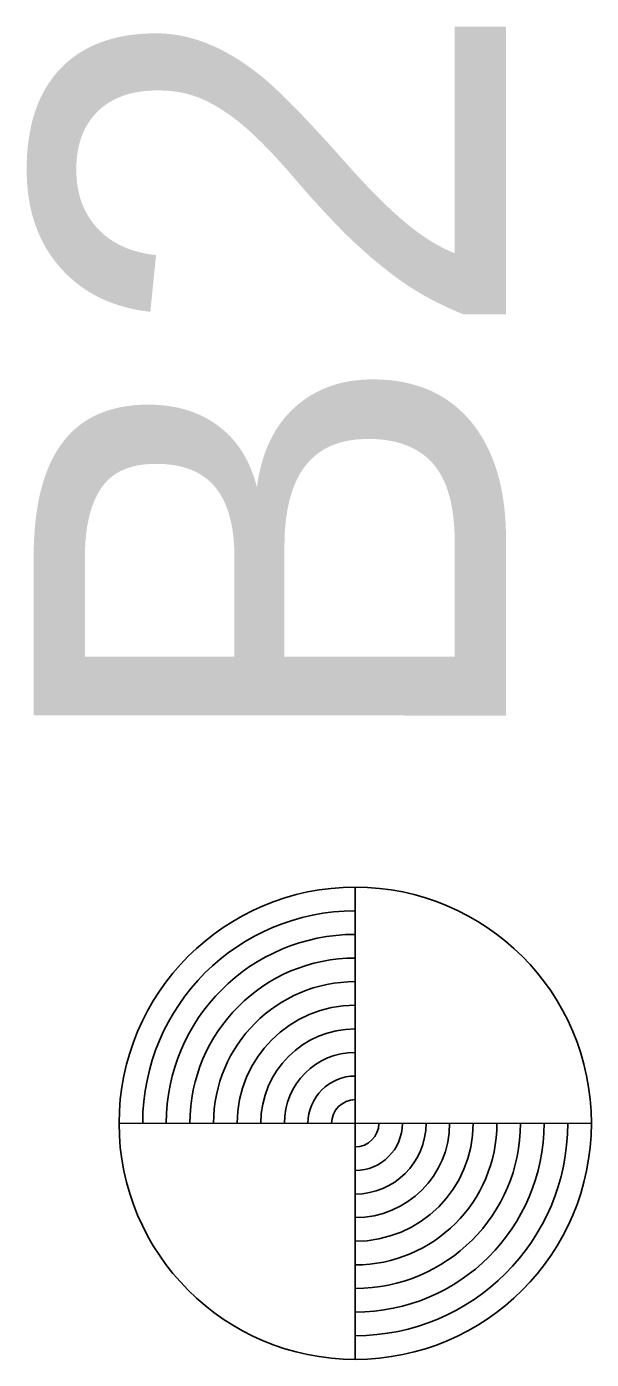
# Model space of a CAD drawing. Extents: x 345549 to 379569, y 127949 to 230467.
# Drawn here: x 362192.69 to 362204.65, y 127948.7 to 127976.92 of the extents above; entities that cross this region are included whole.
import ezdxf

# ---------------------------------------------------------------- set-up
doc = ezdxf.new("R2010")
doc.units = 0
doc.layers.add('E_SOIL_BORE2 [KAPUR_CADDS_LEVELS]', color=7, linetype='Continuous')
doc.layers.add('P_MARK', color=7, linetype='Continuous')

msp = doc.modelspace()

# ---------------------------------------------------------------- linework, layer by layer
at = {"layer": 'P_MARK'}
for p, q in [((362199.648, 127958.697), (362199.646, 127948.7)), ((362194.648, 127953.7), (362204.645, 127953.697))]:
    msp.add_line(p, q, dxfattribs=at)
msp.add_circle((362199.647, 127953.699), 4.999, dxfattribs=at)
for radius, start, end in [(4.499, 89.9869, 179.9869), (3.999, 89.9869, 179.9869), (3.499, 89.9869, 179.9869), (2.999, 89.9869, 179.9869), (2.499, 89.9869, 179.9869), (1.999, 89.9869, 179.9869), (1.5, 89.9869, 179.9869), (1, 89.9869, 179.9869), (0.5, 89.9869, 179.9869), (4.499, 269.9869, 359.9869), (3.999, 269.9869, 359.9869), (3.499, 269.9869, 359.9869), (2.999, 269.9869, 359.9869), (2.499, 269.9869, 359.9869), (1.999, 269.9869, 359.9869), (1.5, 269.9869, 359.9869), (1, 269.9869, 359.9869), (0.5, 269.9869, 359.9869)]:
    msp.add_arc((362199.647, 127953.699), radius, start, end, dxfattribs=at)

# ---------------------------------------------------------------- texts
at = {"layer": 'E_SOIL_BORE2 [KAPUR_CADDS_LEVELS]'}
msp.add_text('B2', height=10, rotation=89.9869, dxfattribs=at).set_placement((362202.838, 127961.236))

doc.saveas('drawing.dxf')
